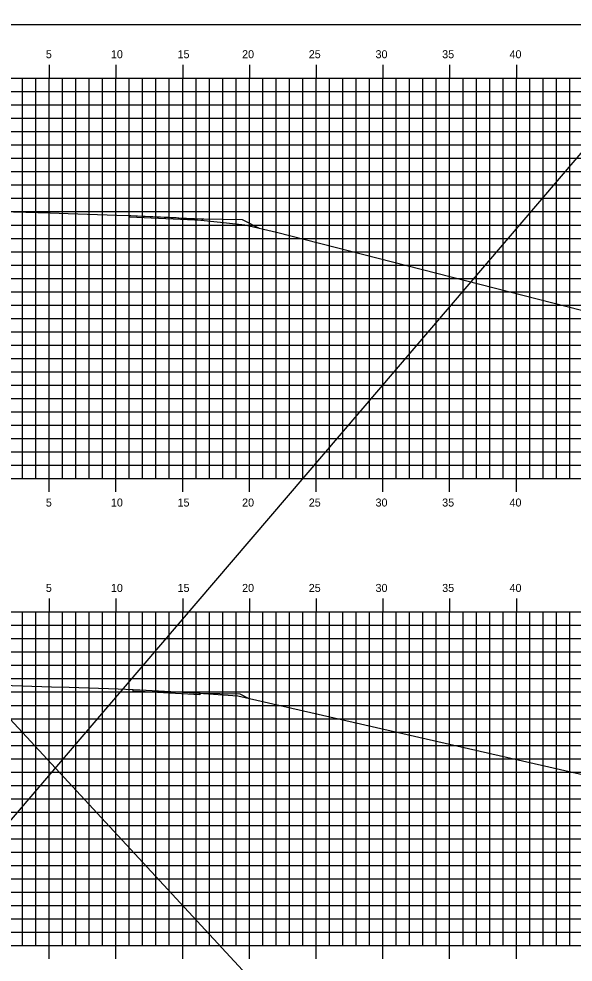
# Model space of a CAD drawing. Extents: x 1168600 to 1177589, y 610178 to 611246.
# Drawn here: x 1170629.2 to 1170670.7, y 610306.6 to 610377.3 of the extents above; entities that cross this region are included whole.
import ezdxf

# ---------------------------------------------------------------- set-up
doc = ezdxf.new("R2010")
doc.units = 0
doc.layers.add('Default', color=7, linetype='Continuous')

msp = doc.modelspace()

# ---------------------------------------------------------------- linework, layer by layer
at = {"layer": 'Default'}
for p, q in [((1170710.715, 610413.272), (1170567.587, 610245.889)), ((1170552.929, 610406.37), (1170706.404, 610240.712)), ((1170631.471, 610373.803), (1170631.471, 610372.801)), ((1170636.471, 610373.803), (1170636.471, 610372.801)), ((1170641.471, 610373.803), (1170641.471, 610372.801)), ((1170646.471, 610373.803), (1170646.471, 610372.801)), ((1170651.471, 610373.803), (1170651.471, 610372.801)), ((1170656.471, 610373.803), (1170656.471, 610372.801)), ((1170661.471, 610373.803), (1170661.471, 610372.801)), ((1170666.471, 610373.803), (1170666.471, 610372.801)), ((1170556.471, 610372.801), (1170696.471, 610372.801)), ((1170556.471, 610372.801), (1170696.471, 610372.801)), ((1170629.471, 610342.801), (1170629.471, 610372.801)), ((1170630.471, 610342.801), (1170630.471, 610372.801)), ((1170631.471, 610342.801), (1170631.471, 610372.801)), ((1170632.471, 610342.801), (1170632.471, 610372.801)), ((1170633.471, 610342.801), (1170633.471, 610372.801)), ((1170634.471, 610342.801), (1170634.471, 610372.801)), ((1170635.471, 610342.801), (1170635.471, 610372.801)), ((1170636.471, 610342.801), (1170636.471, 610372.801)), ((1170637.471, 610342.801), (1170637.471, 610372.801)), ((1170638.471, 610342.801), (1170638.471, 610372.801)), ((1170639.471, 610342.801), (1170639.471, 610372.801)), ((1170640.471, 610342.801), (1170640.471, 610372.801)), ((1170641.471, 610342.801), (1170641.471, 610372.801)), ((1170642.471, 610342.801), (1170642.471, 610372.801)), ((1170643.471, 610342.801), (1170643.471, 610372.801)), ((1170644.471, 610342.801), (1170644.471, 610372.801)), ((1170645.471, 610342.801), (1170645.471, 610372.801)), ((1170646.471, 610342.801), (1170646.471, 610372.801)), ((1170647.471, 610342.801), (1170647.471, 610372.801)), ((1170648.471, 610342.801), (1170648.471, 610372.801)), ((1170649.471, 610342.801), (1170649.471, 610372.801)), ((1170650.471, 610342.801), (1170650.471, 610372.801)), ((1170651.471, 610342.801), (1170651.471, 610372.801)), ((1170652.471, 610342.801), (1170652.471, 610372.801)), ((1170653.471, 610342.801), (1170653.471, 610372.801)), ((1170654.471, 610342.801), (1170654.471, 610372.801)), ((1170655.471, 610342.801), (1170655.471, 610372.801)), ((1170656.471, 610342.801), (1170656.471, 610372.801)), ((1170657.471, 610342.801), (1170657.471, 610372.801)), ((1170658.471, 610342.801), (1170658.471, 610372.801)), ((1170659.471, 610342.801), (1170659.471, 610372.801)), ((1170660.471, 610342.801), (1170660.471, 610372.801)), ((1170661.471, 610342.801), (1170661.471, 610372.801)), ((1170662.471, 610342.801), (1170662.471, 610372.801)), ((1170663.471, 610342.801), (1170663.471, 610372.801)), ((1170664.471, 610342.801), (1170664.471, 610372.801)), ((1170665.471, 610342.801), (1170665.471, 610372.801)), ((1170666.471, 610342.801), (1170666.471, 610372.801)), ((1170667.471, 610342.801), (1170667.471, 610372.801)), ((1170668.471, 610342.801), (1170668.471, 610372.801)), ((1170669.471, 610342.801), (1170669.471, 610372.801)), ((1170670.471, 610342.801), (1170670.471, 610372.801)), ((1170556.471, 610371.801), (1170696.471, 610371.801)), ((1170556.471, 610370.801), (1170696.471, 610370.801)), ((1170556.471, 610369.801), (1170696.471, 610369.801)), ((1170556.471, 610368.801), (1170696.471, 610368.801)), ((1170556.471, 610367.801), (1170696.471, 610367.801)), ((1170556.471, 610366.801), (1170696.471, 610366.801)), ((1170556.471, 610365.801), (1170696.471, 610365.801)), ((1170556.471, 610364.801), (1170696.471, 610364.801)), ((1170556.471, 610363.801), (1170696.471, 610363.801)), ((1170556.471, 610362.801), (1170696.471, 610362.801)), ((1170556.471, 610361.801), (1170696.471, 610361.801)), ((1170556.471, 610360.801), (1170696.471, 610360.801)), ((1170556.471, 610359.801), (1170696.471, 610359.801)), ((1170556.471, 610358.801), (1170696.471, 610358.801)), ((1170556.471, 610357.801), (1170696.471, 610357.801)), ((1170556.471, 610356.801), (1170696.471, 610356.801)), ((1170556.471, 610355.801), (1170696.471, 610355.801)), ((1170556.471, 610354.801), (1170696.471, 610354.801)), ((1170556.471, 610353.801), (1170696.471, 610353.801)), ((1170556.471, 610352.801), (1170696.471, 610352.801)), ((1170556.471, 610351.801), (1170696.471, 610351.801)), ((1170556.471, 610350.801), (1170696.471, 610350.801)), ((1170556.471, 610349.801), (1170696.471, 610349.801)), ((1170556.471, 610348.801), (1170696.471, 610348.801)), ((1170556.471, 610347.801), (1170696.471, 610347.801)), ((1170556.471, 610346.801), (1170696.471, 610346.801)), ((1170556.471, 610345.801), (1170696.471, 610345.801)), ((1170556.471, 610344.801), (1170696.471, 610344.801)), ((1170556.471, 610343.801), (1170696.471, 610343.801)), ((1170556.471, 610342.801), (1170696.471, 610342.801)), ((1170556.471, 610342.801), (1170696.471, 610342.801)), ((1170631.471, 610341.799), (1170631.471, 610342.801)), ((1170636.471, 610341.799), (1170636.471, 610342.801)), ((1170641.471, 610341.799), (1170641.471, 610342.801)), ((1170646.471, 610341.799), (1170646.471, 610342.801)), ((1170651.471, 610341.799), (1170651.471, 610342.801)), ((1170656.471, 610341.799), (1170656.471, 610342.801)), ((1170661.471, 610341.799), (1170661.471, 610342.801)), ((1170666.471, 610341.799), (1170666.471, 610342.801)), ((1170631.471, 610333.803), (1170631.471, 610332.801)), ((1170636.471, 610333.803), (1170636.471, 610332.801)), ((1170641.471, 610333.803), (1170641.471, 610332.801)), ((1170646.471, 610333.803), (1170646.471, 610332.801)), ((1170651.471, 610333.803), (1170651.471, 610332.801)), ((1170656.471, 610333.803), (1170656.471, 610332.801)), ((1170661.471, 610333.803), (1170661.471, 610332.801)), ((1170666.471, 610333.803), (1170666.471, 610332.801)), ((1170556.471, 610332.801), (1170696.471, 610332.801)), ((1170556.471, 610332.801), (1170696.471, 610332.801)), ((1170629.471, 610307.801), (1170629.471, 610332.801)), ((1170630.471, 610307.801), (1170630.471, 610332.801)), ((1170631.471, 610307.801), (1170631.471, 610332.801)), ((1170632.471, 610307.801), (1170632.471, 610332.801)), ((1170633.471, 610307.801), (1170633.471, 610332.801)), ((1170634.471, 610307.801), (1170634.471, 610332.801)), ((1170635.471, 610307.801), (1170635.471, 610332.801)), ((1170636.471, 610307.801), (1170636.471, 610332.801)), ((1170637.471, 610307.801), (1170637.471, 610332.801)), ((1170638.471, 610307.801), (1170638.471, 610332.801)), ((1170639.471, 610307.801), (1170639.471, 610332.801)), ((1170640.471, 610307.801), (1170640.471, 610332.801)), ((1170641.471, 610307.801), (1170641.471, 610332.801)), ((1170642.471, 610307.801), (1170642.471, 610332.801)), ((1170643.471, 610307.801), (1170643.471, 610332.801)), ((1170644.471, 610307.801), (1170644.471, 610332.801)), ((1170645.471, 610307.801), (1170645.471, 610332.801)), ((1170646.471, 610307.801), (1170646.471, 610332.801)), ((1170647.471, 610307.801), (1170647.471, 610332.801)), ((1170648.471, 610307.801), (1170648.471, 610332.801)), ((1170649.471, 610307.801), (1170649.471, 610332.801)), ((1170650.471, 610307.801), (1170650.471, 610332.801)), ((1170651.471, 610307.801), (1170651.471, 610332.801)), ((1170652.471, 610307.801), (1170652.471, 610332.801)), ((1170653.471, 610307.801), (1170653.471, 610332.801)), ((1170654.471, 610307.801), (1170654.471, 610332.801)), ((1170655.471, 610307.801), (1170655.471, 610332.801)), ((1170656.471, 610307.801), (1170656.471, 610332.801)), ((1170657.471, 610307.801), (1170657.471, 610332.801)), ((1170658.471, 610307.801), (1170658.471, 610332.801)), ((1170659.471, 610307.801), (1170659.471, 610332.801)), ((1170660.471, 610307.801), (1170660.471, 610332.801)), ((1170661.471, 610307.801), (1170661.471, 610332.801)), ((1170662.471, 610307.801), (1170662.471, 610332.801)), ((1170663.471, 610307.801), (1170663.471, 610332.801)), ((1170664.471, 610307.801), (1170664.471, 610332.801)), ((1170665.471, 610307.801), (1170665.471, 610332.801)), ((1170666.471, 610307.801), (1170666.471, 610332.801)), ((1170667.471, 610307.801), (1170667.471, 610332.801)), ((1170668.471, 610307.801), (1170668.471, 610332.801)), ((1170669.471, 610307.801), (1170669.471, 610332.801)), ((1170670.471, 610307.801), (1170670.471, 610332.801)), ((1170556.471, 610331.801), (1170696.471, 610331.801)), ((1170556.471, 610330.801), (1170696.471, 610330.801)), ((1170556.471, 610329.801), (1170696.471, 610329.801)), ((1170556.471, 610328.801), (1170696.471, 610328.801)), ((1170556.471, 610327.801), (1170696.471, 610327.801)), ((1170556.471, 610326.801), (1170696.471, 610326.801)), ((1170556.471, 610325.801), (1170696.471, 610325.801)), ((1170556.471, 610324.801), (1170696.471, 610324.801)), ((1170556.471, 610323.801), (1170696.471, 610323.801)), ((1170556.471, 610322.801), (1170696.471, 610322.801)), ((1170556.471, 610321.801), (1170696.471, 610321.801)), ((1170556.471, 610320.801), (1170696.471, 610320.801)), ((1170556.471, 610319.801), (1170696.471, 610319.801)), ((1170556.471, 610318.801), (1170696.471, 610318.801)), ((1170556.471, 610317.801), (1170696.471, 610317.801)), ((1170556.471, 610316.801), (1170696.471, 610316.801)), ((1170556.471, 610315.801), (1170696.471, 610315.801)), ((1170556.471, 610314.801), (1170696.471, 610314.801)), ((1170556.471, 610313.801), (1170696.471, 610313.801)), ((1170556.471, 610312.801), (1170696.471, 610312.801)), ((1170556.471, 610311.801), (1170696.471, 610311.801)), ((1170556.471, 610310.801), (1170696.471, 610310.801)), ((1170556.471, 610309.801), (1170696.471, 610309.801)), ((1170556.471, 610308.801), (1170696.471, 610308.801)), ((1170556.471, 610307.801), (1170696.471, 610307.801)), ((1170556.471, 610307.801), (1170696.471, 610307.801)), ((1170631.471, 610306.799), (1170631.471, 610307.801)), ((1170636.471, 610306.799), (1170636.471, 610307.801)), ((1170641.471, 610306.799), (1170641.471, 610307.801)), ((1170646.471, 610306.799), (1170646.471, 610307.801)), ((1170651.471, 610306.799), (1170651.471, 610307.801)), ((1170656.471, 610306.799), (1170656.471, 610307.801)), ((1170661.471, 610306.799), (1170661.471, 610307.801)), ((1170666.471, 610306.799), (1170666.471, 610307.801))]:
    msp.add_line(p, q, dxfattribs=at)
msp.add_lwpolyline([(1170551.471, 610271.801), (1170711.471, 610271.801), (1170711.471, 610376.801), (1170551.471, 610376.801)], close=True, dxfattribs=at)
for points in [[(1170627.863, 610362.82), (1170631.538, 610362.715), (1170632.881, 610362.67), (1170636.538, 610362.549), (1170637.592, 610362.502), (1170641.119, 610362.348), (1170644.301, 610362.001), (1170645.419, 610361.882), (1170646.131, 610361.812), (1170648.5, 610361.273), (1170692.055, 610350.117), (1170693.111, 610349.875), (1170696.471, 610349.413)], [(1170637.487, 610362.507), (1170641.119, 610362.348), (1170642.925, 610362.269), (1170642.925, 610362.144), (1170637.487, 610362.382), (1170637.486, 610362.507)], [(1170637.487, 610362.507), (1170641.119, 610362.348), (1170642.925, 610362.269), (1170642.925, 610362.144), (1170637.487, 610362.382), (1170637.486, 610362.507)], [(1170637.487, 610362.507), (1170640.982, 610362.354), (1170641.119, 610362.348), (1170641.186, 610362.345), (1170642.925, 610362.269), (1170643.044, 610362.266), (1170645.925, 610362.209), (1170645.979, 610362.182), (1170647.21, 610361.567)], [(1170642.925, 610362.269), (1170642.925, 610362.144)], [(1170642.925, 610362.269), (1170642.925, 610362.144)], [(1170642.925, 610362.269), (1170645.925, 610362.209)], [(1170642.925, 610362.269), (1170645.925, 610362.209)], [(1170645.925, 610362.209), (1170647.21, 610361.567)], [(1170645.925, 610362.209), (1170647.21, 610361.567)], [(1170645.925, 610362.209), (1170647.21, 610361.567)], [(1170645.925, 610362.209), (1170647.21, 610361.567)], [(1170627.967, 610327.301), (1170631.642, 610327.194), (1170632.973, 610327.152), (1170636.642, 610327.034), (1170637.753, 610326.981), (1170641.536, 610326.783), (1170642.313, 610326.745), (1170645.594, 610326.525), (1170673.819, 610320.066), (1170678.999, 610318.865), (1170686.416, 610317.206), (1170688.142, 610316.926), (1170696.471, 610316.596)], [(1170637.756, 610326.981), (1170637.763, 610326.98), (1170638.254, 610326.955), (1170641.509, 610326.784), (1170641.536, 610326.783), (1170641.544, 610326.782), (1170642.755, 610326.719), (1170642.784, 610326.718), (1170645.755, 610326.659), (1170645.765, 610326.654), (1170646.384, 610326.344)], [(1170637.756, 610326.981), (1170641.536, 610326.783), (1170642.755, 610326.719), (1170642.755, 610326.594), (1170637.756, 610326.856), (1170637.756, 610326.981)], [(1170637.756, 610326.981), (1170641.536, 610326.783), (1170642.755, 610326.719), (1170642.755, 610326.594), (1170637.756, 610326.856), (1170637.756, 610326.981)], [(1170642.755, 610326.719), (1170642.755, 610326.594)], [(1170642.755, 610326.719), (1170642.755, 610326.594)], [(1170642.755, 610326.719), (1170645.755, 610326.659)], [(1170642.755, 610326.719), (1170645.755, 610326.659)], [(1170645.755, 610326.659), (1170646.384, 610326.344)], [(1170645.755, 610326.659), (1170646.384, 610326.344)], [(1170645.755, 610326.659), (1170646.384, 610326.344)], [(1170645.755, 610326.659), (1170646.384, 610326.344)]]:
    msp.add_lwpolyline(points, dxfattribs=at)

# ---------------------------------------------------------------- texts
for s, p in [('5', (1170631.222, 610374.301)), ('10', (1170636.097, 610374.301)), ('15', (1170641.089, 610374.301)), ('20', (1170645.925, 610374.301)), ('25', (1170650.917, 610374.301)), ('30', (1170655.92, 610374.301)), ('35', (1170660.912, 610374.301)), ('40', (1170665.957, 610374.301)), ('5', (1170631.222, 610340.701)), ('10', (1170636.097, 610340.701)), ('15', (1170641.089, 610340.701)), ('20', (1170645.925, 610340.701)), ('25', (1170650.917, 610340.701)), ('30', (1170655.92, 610340.701)), ('35', (1170660.912, 610340.701)), ('40', (1170665.957, 610340.701)), ('5', (1170631.222, 610334.301)), ('10', (1170636.097, 610334.301)), ('15', (1170641.089, 610334.301)), ('20', (1170645.925, 610334.301)), ('25', (1170650.917, 610334.301)), ('30', (1170655.92, 610334.301)), ('35', (1170660.912, 610334.301)), ('40', (1170665.957, 610334.301))]:
    msp.add_text(s, height=0.6, dxfattribs=at).set_placement(p)

doc.saveas('drawing.dxf')
